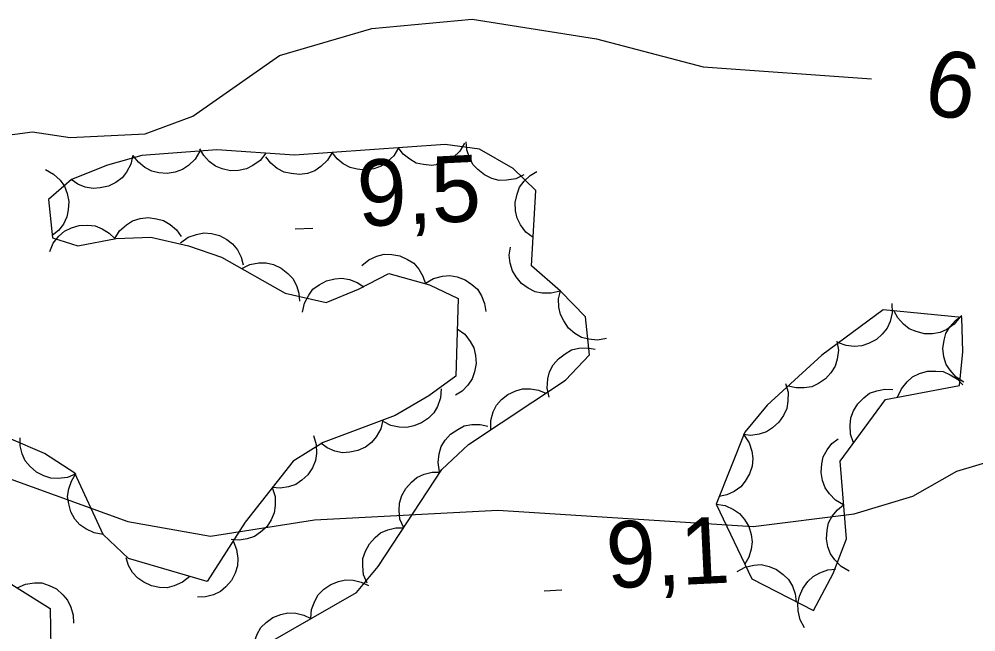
# Model space of a CAD drawing. Extents: x 336540 to 340074, y 5572036 to 5573747.
# Drawn here: x 337255.27 to 337298.51, y 5573521.65 to 5573549.34 of the extents above; entities that cross this region are included whole.
import ezdxf

# ---------------------------------------------------------------- set-up
doc = ezdxf.new("R2010")
doc.units = 0
for name, color, linetype in [('Niveau 2', 7, 'Continuous'), ('Niveau 3', 7, 'Continuous'), ('Niveau 44', 7, 'Continuous')]:
    doc.layers.add(name, color=color, linetype=linetype)

msp = doc.modelspace()

# ---------------------------------------------------------------- linework, layer by layer
at = {"layer": 'Niveau 2'}
for points in [[(337204.11, 5573539.89), (337205.78, 5573540.47), (337210.86, 5573540.74), (337216.48, 5573540), (337223.95, 5573539.54), (337227.5, 5573539.72), (337230.33, 5573540.71), (337233.51, 5573541.06), (337237.81, 5573539.75), (337242.02, 5573540.12), (337246.73, 5573541.04), (337250.85, 5573543.13), (337253.69, 5573543.96), (337255.88, 5573544.24), (337257.57, 5573543.99), (337260.96, 5573544.15), (337263.12, 5573544.96), (337267.03, 5573547.7), (337271.21, 5573548.92), (337275.75, 5573549.34), (337281.37, 5573548.45), (337286.19, 5573547.18), (337293.79, 5573546.64)], [(337254.82, 5573528.58), (337260.18, 5573526.63), (337263.92, 5573525.98), (337268.62, 5573526.72), (337276.9, 5573527.15), (337288.45, 5573526.41), (337293.01, 5573526.98), (337295.66, 5573527.78), (337297.64, 5573528.91), (337301.79, 5573530.15)]]:
    msp.add_lwpolyline(points, dxfattribs=at)
at = {"layer": 'Niveau 3'}
for p, q in [((337267.74, 5573539.86), (337268.54, 5573539.9)), ((337278.99, 5573523.51), (337279.79, 5573523.55))]:
    msp.add_line(p, q, dxfattribs=at)
at = {"layer": 'Niveau 44'}
for points in [[(337264.58, 5573520.02), (337270.52, 5573523.43), (337271.5, 5573524.61), (337274.37, 5573528.98), (337275.58, 5573530.12), (337279.96, 5573533.03), (337281.05, 5573534.17), (337280.87, 5573535.88), (337279.74, 5573537.04), (337278.43, 5573538.19), (337278.62, 5573541.6), (337277.59, 5573542.59), (337276.07, 5573543.46), (337274.52, 5573543.67), (337267.71, 5573543.2), (337264.21, 5573543.43), (337260.82, 5573543.18), (337259.26, 5573542.74), (337257.63, 5573542.09), (337256.6, 5573541.19), (337256.78, 5573539.46), (337257.93, 5573539.09), (337259.65, 5573539.43), (337261.22, 5573539.48), (337262.93, 5573539.1), (337264.41, 5573538.58), (337267.3, 5573536.96), (337269.15, 5573536.54), (337270.6, 5573537.14), (337271.98, 5573537.85), (337273.81, 5573537.33), (337275.11, 5573536.72), (337275.01, 5573533.21), (337273.78, 5573532.31), (337272.26, 5573531.43), (337269.01, 5573530.21), (337267.66, 5573529.36), (337265.48, 5573526.61), (337263.77, 5573523.92), (337260.22, 5573524.96), (337259.07, 5573526.05)], [(337266.42, 5573543.28), (337266.16, 5573542.95), (337265.83, 5573542.72), (337265.54, 5573542.57), (337265.19, 5573542.5), (337264.82, 5573542.49), (337264.45, 5573542.58), (337264.14, 5573542.69), (337263.86, 5573542.9), (337263.61, 5573543.17), (337263.43, 5573543.48)], [(337272.41, 5573543.52), (337272.2, 5573543.16), (337271.9, 5573542.89), (337271.63, 5573542.69), (337271.3, 5573542.58), (337270.93, 5573542.52), (337270.55, 5573542.56), (337270.23, 5573542.63), (337269.92, 5573542.8), (337269.64, 5573543.03), (337269.41, 5573543.32)], [(337275.4, 5573543.73), (337275.19, 5573543.37), (337274.89, 5573543.09), (337274.62, 5573542.9), (337274.29, 5573542.79), (337273.92, 5573542.73), (337273.54, 5573542.77), (337273.22, 5573542.83), (337272.92, 5573543.01), (337272.63, 5573543.24), (337272.41, 5573543.52)], [(337278.08, 5573542.31), (337277.71, 5573542.12), (337277.3, 5573542.06), (337276.97, 5573542.05), (337276.63, 5573542.14), (337276.3, 5573542.3), (337276, 5573542.54), (337275.77, 5573542.77), (337275.62, 5573543.09), (337275.5, 5573543.44), (337275.48, 5573543.8)], [(337260.41, 5573543.2), (337260.32, 5573542.79), (337260.12, 5573542.43), (337259.92, 5573542.17), (337259.64, 5573541.96), (337259.31, 5573541.79), (337258.93, 5573541.71), (337258.61, 5573541.68), (337258.26, 5573541.75), (337257.92, 5573541.88), (337257.62, 5573542.09)], [(337263.43, 5573543.37), (337263.22, 5573543.01), (337262.92, 5573542.73), (337262.65, 5573542.54), (337262.32, 5573542.42), (337261.96, 5573542.37), (337261.58, 5573542.4), (337261.26, 5573542.47), (337260.95, 5573542.64), (337260.66, 5573542.87), (337260.44, 5573543.15)], [(337269.41, 5573543.32), (337269.2, 5573542.96), (337268.91, 5573542.68), (337268.64, 5573542.49), (337268.3, 5573542.37), (337267.94, 5573542.32), (337267.56, 5573542.36), (337267.24, 5573542.42), (337266.93, 5573542.59), (337266.64, 5573542.83), (337266.42, 5573543.11)], [(337256.46, 5573542.54), (337256.83, 5573542.34), (337257.12, 5573542.06), (337257.32, 5573541.79), (337257.44, 5573541.46), (337257.51, 5573541.1), (337257.49, 5573540.72), (337257.43, 5573540.4), (337257.27, 5573540.08), (337257.05, 5573539.79), (337256.77, 5573539.56)], [(337278.5, 5573539.47), (337278.17, 5573539.72), (337277.93, 5573540.05), (337277.77, 5573540.34), (337277.7, 5573540.68), (337277.69, 5573541.05), (337277.78, 5573541.43), (337277.88, 5573541.74), (337278.09, 5573542.02), (337278.36, 5573542.28), (337278.67, 5573542.46)], [(337256.65, 5573538.84), (337256.81, 5573539.22), (337257.07, 5573539.53), (337257.32, 5573539.76), (337257.63, 5573539.91), (337257.99, 5573540.01), (337258.37, 5573540.03), (337258.7, 5573540), (337259.02, 5573539.87), (337259.34, 5573539.67), (337259.59, 5573539.42)], [(337259.59, 5573539.43), (337259.81, 5573539.78), (337260.12, 5573540.05), (337260.4, 5573540.23), (337260.74, 5573540.33), (337261.1, 5573540.37), (337261.48, 5573540.32), (337261.8, 5573540.24), (337262.1, 5573540.06), (337262.38, 5573539.82), (337262.59, 5573539.52)], [(337262.57, 5573539.23), (337262.91, 5573539.48), (337263.29, 5573539.61), (337263.61, 5573539.68), (337263.96, 5573539.65), (337264.32, 5573539.56), (337264.66, 5573539.38), (337264.92, 5573539.19), (337265.14, 5573538.91), (337265.31, 5573538.58), (337265.4, 5573538.23)], [(337270.75, 5573538.2), (337271.07, 5573538.47), (337271.44, 5573538.63), (337271.76, 5573538.72), (337272.11, 5573538.71), (337272.47, 5573538.64), (337272.82, 5573538.48), (337273.1, 5573538.31), (337273.33, 5573538.04), (337273.52, 5573537.72), (337273.63, 5573537.38)], [(337279.72, 5573537.05), (337279.32, 5573536.95), (337278.91, 5573536.96), (337278.59, 5573537.02), (337278.27, 5573537.18), (337277.98, 5573537.4), (337277.73, 5573537.69), (337277.56, 5573537.97), (337277.46, 5573538.31), (337277.42, 5573538.68), (337277.47, 5573539.03)], [(337265.33, 5573538.07), (337265.7, 5573538.25), (337266.1, 5573538.32), (337266.43, 5573538.33), (337266.77, 5573538.25), (337267.11, 5573538.09), (337267.41, 5573537.85), (337267.64, 5573537.62), (337267.8, 5573537.31), (337267.91, 5573536.96), (337267.94, 5573536.6)], [(337268.08, 5573536.1), (337268.16, 5573536.51), (337268.36, 5573536.86), (337268.55, 5573537.13), (337268.83, 5573537.34), (337269.16, 5573537.51), (337269.53, 5573537.6), (337269.86, 5573537.64), (337270.2, 5573537.57), (337270.55, 5573537.44), (337270.85, 5573537.24)], [(337273.64, 5573537.41), (337274, 5573537.62), (337274.4, 5573537.72), (337274.73, 5573537.76), (337275.07, 5573537.69), (337275.42, 5573537.56), (337275.73, 5573537.35), (337275.98, 5573537.13), (337276.16, 5573536.83), (337276.3, 5573536.49), (337276.36, 5573536.13)], [(337281.82, 5573534.91), (337281.41, 5573534.83), (337281, 5573534.88), (337280.68, 5573534.96), (337280.38, 5573535.14), (337280.1, 5573535.38), (337279.88, 5573535.7), (337279.73, 5573535.99), (337279.66, 5573536.33), (337279.65, 5573536.7), (337279.73, 5573537.06)], [(337286.77, 5573527.42), (337288.38, 5573524.04), (337291.17, 5573522.61), (337292.06, 5573524.29), (337292.66, 5573525.86), (337292.37, 5573529.36), (337294.42, 5573532.15), (337297.77, 5573532.79), (337297.92, 5573534.31), (337297.87, 5573535.86), (337294.32, 5573536.2), (337291.55, 5573534.16), (337289.08, 5573531.89), (337288.07, 5573530.67), (337286.77, 5573527.42)], [(337294.71, 5573536.49), (337294.73, 5573536.07), (337294.63, 5573535.68), (337294.5, 5573535.37), (337294.28, 5573535.1), (337294.01, 5573534.86), (337293.66, 5573534.68), (337293.36, 5573534.57), (337293.01, 5573534.55), (337292.64, 5573534.59), (337292.3, 5573534.71)], [(337297.79, 5573535.87), (337297.53, 5573535.55), (337297.19, 5573535.32), (337296.89, 5573535.18), (337296.55, 5573535.12), (337296.18, 5573535.12), (337295.81, 5573535.22), (337295.5, 5573535.34), (337295.23, 5573535.56), (337294.98, 5573535.84), (337294.81, 5573536.15)], [(337297.96, 5573532.94), (337297.61, 5573533.16), (337297.34, 5573533.47), (337297.16, 5573533.74), (337297.06, 5573534.08), (337297.02, 5573534.45), (337297.07, 5573534.83), (337297.15, 5573535.14), (337297.33, 5573535.44), (337297.58, 5573535.72), (337297.87, 5573535.94)], [(337275.07, 5573535.34), (337275.41, 5573535.1), (337275.66, 5573534.77), (337275.82, 5573534.49), (337275.9, 5573534.14), (337275.92, 5573533.78), (337275.85, 5573533.4), (337275.75, 5573533.09), (337275.55, 5573532.8), (337275.29, 5573532.53), (337274.99, 5573532.34)], [(337279.23, 5573532.26), (337279.14, 5573532.67), (337279.17, 5573533.08), (337279.24, 5573533.4), (337279.41, 5573533.71), (337279.64, 5573533.99), (337279.95, 5573534.22), (337280.23, 5573534.39), (337280.57, 5573534.47), (337280.94, 5573534.49), (337281.3, 5573534.43)], [(337292.23, 5573534.79), (337292.3, 5573534.38), (337292.24, 5573533.97), (337292.15, 5573533.66), (337291.96, 5573533.36), (337291.71, 5573533.09), (337291.39, 5573532.88), (337291.09, 5573532.73), (337290.75, 5573532.68), (337290.38, 5573532.68), (337290.03, 5573532.76)], [(337294.97, 5573532.26), (337295.14, 5573532.64), (337295.4, 5573532.95), (337295.65, 5573533.17), (337295.96, 5573533.32), (337296.32, 5573533.43), (337296.7, 5573533.43), (337297.03, 5573533.41), (337297.35, 5573533.27), (337297.67, 5573533.07), (337297.92, 5573532.82)], [(337289.9, 5573532.88), (337290.02, 5573532.48), (337290.01, 5573532.07), (337289.97, 5573531.75), (337289.82, 5573531.43), (337289.61, 5573531.12), (337289.32, 5573530.87), (337289.05, 5573530.69), (337288.71, 5573530.58), (337288.34, 5573530.53), (337287.99, 5573530.57)], [(337274.35, 5573532.64), (337274.32, 5573532.22), (337274.17, 5573531.84), (337274.01, 5573531.55), (337273.77, 5573531.3), (337273.46, 5573531.09), (337273.1, 5573530.96), (337272.79, 5573530.88), (337272.44, 5573530.9), (337272.07, 5573530.98), (337271.75, 5573531.14)], [(337276.58, 5573530.78), (337276.58, 5573531.2), (337276.7, 5573531.59), (337276.84, 5573531.89), (337277.07, 5573532.15), (337277.36, 5573532.38), (337277.71, 5573532.54), (337278.02, 5573532.64), (337278.38, 5573532.64), (337278.74, 5573532.58), (337279.07, 5573532.44)], [(337292.98, 5573530.19), (337292.84, 5573530.58), (337292.82, 5573530.99), (337292.85, 5573531.32), (337292.98, 5573531.64), (337293.17, 5573531.96), (337293.44, 5573532.23), (337293.7, 5573532.43), (337294.03, 5573532.55), (337294.39, 5573532.62), (337294.75, 5573532.61)], [(337271.71, 5573531.22), (337271.61, 5573530.82), (337271.41, 5573530.47), (337271.2, 5573530.21), (337270.92, 5573530), (337270.58, 5573529.84), (337270.21, 5573529.77), (337269.88, 5573529.74), (337269.54, 5573529.82), (337269.19, 5573529.96), (337268.9, 5573530.17)], [(337274.27, 5573528.88), (337274.2, 5573529.3), (337274.25, 5573529.7), (337274.34, 5573530.02), (337274.53, 5573530.32), (337274.77, 5573530.59), (337275.09, 5573530.8), (337275.38, 5573530.96), (337275.73, 5573531.02), (337276.1, 5573531.02), (337276.45, 5573530.94)], [(337268.58, 5573530.52), (337268.7, 5573530.12), (337268.71, 5573529.71), (337268.67, 5573529.39), (337268.53, 5573529.06), (337268.32, 5573528.75), (337268.04, 5573528.5), (337267.77, 5573528.31), (337267.44, 5573528.2), (337267.07, 5573528.14), (337266.71, 5573528.17)], [(337288.02, 5573530.55), (337288.26, 5573530.2), (337288.38, 5573529.81), (337288.43, 5573529.49), (337288.39, 5573529.14), (337288.28, 5573528.79), (337288.08, 5573528.46), (337287.88, 5573528.2), (337287.59, 5573528), (337287.26, 5573527.84), (337286.91, 5573527.76)], [(337259.07, 5573526.05), (337257.79, 5573528.82), (337256.41, 5573529.71), (337254.81, 5573530.41)], [(337257.83, 5573528.79), (337257.45, 5573528.63), (337257.04, 5573528.58), (337256.71, 5573528.59), (337256.38, 5573528.7), (337256.05, 5573528.87), (337255.77, 5573529.13), (337255.55, 5573529.38), (337255.41, 5573529.7), (337255.32, 5573530.06), (337255.31, 5573530.42)], [(337292.53, 5573527.39), (337292.17, 5573527.6), (337291.89, 5573527.89), (337291.69, 5573528.16), (337291.58, 5573528.49), (337291.51, 5573528.85), (337291.55, 5573529.24), (337291.61, 5573529.56), (337291.78, 5573529.87), (337292, 5573530.16), (337292.29, 5573530.38)], [(337259.07, 5573526.05), (337258.66, 5573526.12), (337258.29, 5573526.3), (337258.02, 5573526.48), (337257.79, 5573526.75), (337257.61, 5573527.07), (337257.51, 5573527.44), (337257.46, 5573527.76), (337257.51, 5573528.11), (337257.63, 5573528.46), (337257.81, 5573528.77)], [(337272.65, 5573526.35), (337272.48, 5573526.74), (337272.44, 5573527.14), (337272.46, 5573527.47), (337272.57, 5573527.81), (337272.74, 5573528.13), (337273, 5573528.41), (337273.25, 5573528.63), (337273.57, 5573528.77), (337273.93, 5573528.86), (337274.29, 5573528.86)], [(337266.71, 5573528.17), (337266.84, 5573527.77), (337266.84, 5573527.36), (337266.8, 5573527.03), (337266.66, 5573526.71), (337266.46, 5573526.4), (337266.18, 5573526.15), (337265.91, 5573525.96), (337265.58, 5573525.85), (337265.21, 5573525.79), (337264.85, 5573525.82)], [(337286.77, 5573527.42), (337287.18, 5573527.36), (337287.55, 5573527.18), (337287.83, 5573527), (337288.05, 5573526.73), (337288.24, 5573526.41), (337288.35, 5573526.05), (337288.4, 5573525.72), (337288.35, 5573525.38), (337288.24, 5573525.02), (337288.06, 5573524.71)], [(337292.78, 5573524.4), (337292.42, 5573524.61), (337292.14, 5573524.9), (337291.94, 5573525.17), (337291.82, 5573525.5), (337291.76, 5573525.86), (337291.79, 5573526.25), (337291.85, 5573526.57), (337292.02, 5573526.88), (337292.25, 5573527.17), (337292.53, 5573527.39)], [(337271, 5573523.85), (337270.84, 5573524.23), (337270.8, 5573524.64), (337270.81, 5573524.97), (337270.92, 5573525.3), (337271.1, 5573525.63), (337271.36, 5573525.91), (337271.6, 5573526.12), (337271.93, 5573526.26), (337272.29, 5573526.35), (337272.65, 5573526.35)], [(337264.94, 5573525.76), (337265.1, 5573525.37), (337265.15, 5573524.97), (337265.14, 5573524.64), (337265.04, 5573524.3), (337264.87, 5573523.97), (337264.61, 5573523.69), (337264.37, 5573523.47), (337264.05, 5573523.33), (337263.69, 5573523.23), (337263.33, 5573523.22)], [(337262.98, 5573524.15), (337262.66, 5573523.89), (337262.28, 5573523.73), (337261.96, 5573523.64), (337261.61, 5573523.65), (337261.25, 5573523.73), (337260.9, 5573523.89), (337260.63, 5573524.07), (337260.4, 5573524.33), (337260.21, 5573524.65), (337260.1, 5573525)], [(337287.72, 5573524.38), (337288.08, 5573524.58), (337288.48, 5573524.66), (337288.81, 5573524.69), (337289.16, 5573524.61), (337289.5, 5573524.47), (337289.8, 5573524.24), (337290.04, 5573524.02), (337290.22, 5573523.72), (337290.34, 5573523.37), (337290.39, 5573523.01)], [(337290.76, 5573521.83), (337290.56, 5573522.2), (337290.48, 5573522.6), (337290.46, 5573522.93), (337290.54, 5573523.27), (337290.69, 5573523.61), (337290.92, 5573523.92), (337291.15, 5573524.15), (337291.46, 5573524.32), (337291.81, 5573524.45), (337292.16, 5573524.48)], [(337253.92, 5573524.42), (337256.67, 5573522.71), (337256.73, 5573519.09)], [(337268.46, 5573522.25), (337268.49, 5573522.66), (337268.63, 5573523.04), (337268.79, 5573523.33), (337269.04, 5573523.58), (337269.35, 5573523.79), (337269.71, 5573523.92), (337270.02, 5573524), (337270.37, 5573523.98), (337270.73, 5573523.9), (337271.06, 5573523.74)], [(337255.18, 5573523.64), (337255.56, 5573523.81), (337255.96, 5573523.86), (337256.29, 5573523.86), (337256.63, 5573523.75), (337256.96, 5573523.59), (337257.24, 5573523.33), (337257.46, 5573523.09), (337257.61, 5573522.77), (337257.71, 5573522.41), (337257.72, 5573522.05)], [(337265.85, 5573520.75), (337265.89, 5573521.17), (337266.03, 5573521.55), (337266.19, 5573521.84), (337266.44, 5573522.08), (337266.74, 5573522.3), (337267.1, 5573522.43), (337267.42, 5573522.51), (337267.77, 5573522.49), (337268.13, 5573522.4), (337268.46, 5573522.25)]]:
    msp.add_lwpolyline(points, dxfattribs=at)

# ---------------------------------------------------------------- texts
at = {"layer": 'Niveau 2'}
msp.add_text('9', height=3, rotation=167.4285, dxfattribs=at).set_placement((337298.86, 5573547.61))
at = {"layer": 'Niveau 3'}
for s, p in [('9,5    ', (337270.62, 5573539.96)), ('9,1    ', (337281.87, 5573523.61))]:
    msp.add_text(s, height=3, rotation=2.7712, dxfattribs=at).set_placement(p)

doc.saveas('drawing.dxf')
